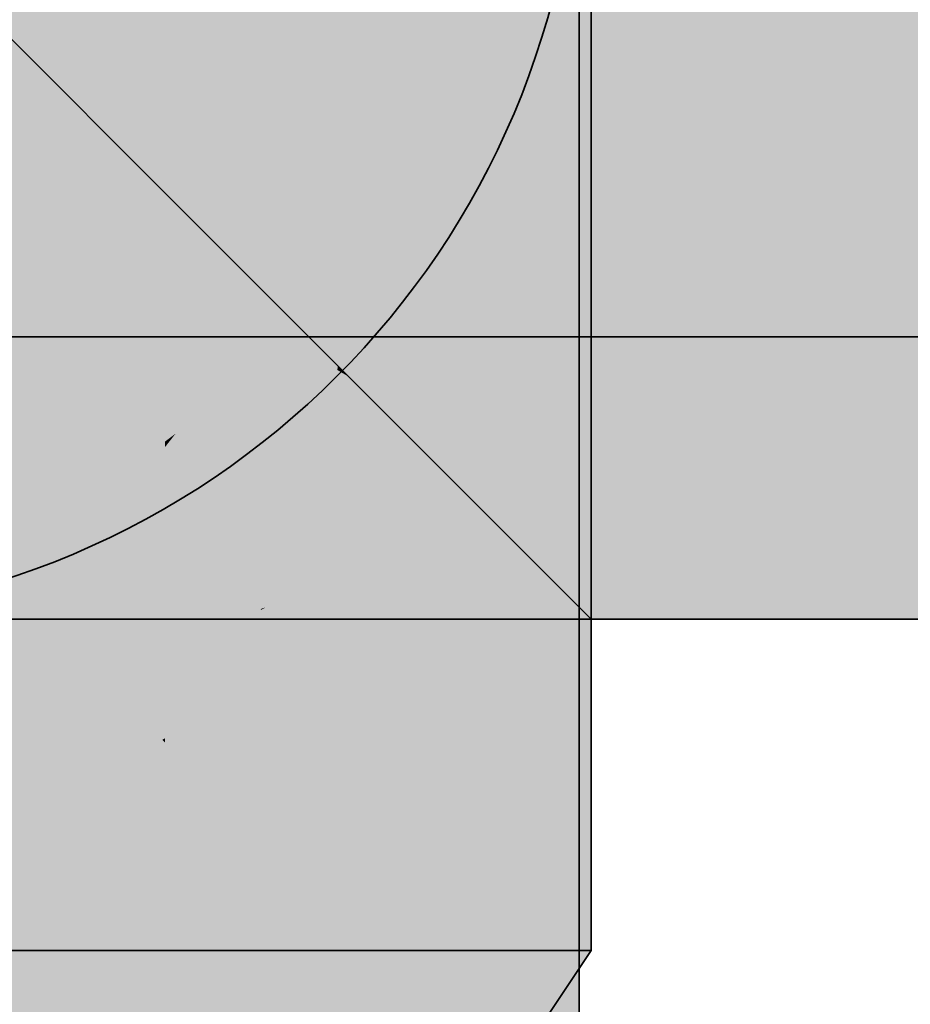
# Model space of a CAD drawing. Extents: x -459 to 541, y -543 to 550.
# Tile 92 of 577: x -395.086 to -394.14, y 252.705 to 253.751. Entities that reach past the tile are written whole.
import ezdxf

# ---------------------------------------------------------------- set-up
doc = ezdxf.new("R2010")
doc.units = 0
doc.layers.get('0').update_dxf_attribs({"lineweight": 35})
doc.layers.add('0-Shading', color=7, linetype='Continuous', lineweight=35)
doc.layers.add('H_Ruecklauf', color=5, linetype='Continuous', lineweight=35, true_color=0x0000ff)
doc.layers.add('H_Vorlauf', color=1, linetype='Continuous', lineweight=35, true_color=0xff0000)

# ---------------------------------------------------------------- blocks, each defined once
blk = doc.blocks.new('3D-Ansicht-A07ALAKR1N', base_point=(-428.9969, 201.23))
at = {"layer": '0-Shading', "color": 12, "true_color": 0xcd0000}
for points in [[(-394.5967, 254.756), (-394.7154, 254.6373), (-394.5967, 254.1426), (-394.7366, 253.4513)], [(-394.7366, 254.6162), (-394.7366, 253.4513), (-394.7154, 254.6373)], [(-394.5967, 253.2318), (-394.5967, 254.1426), (-394.7366, 253.3716), (-394.7366, 253.4513)], [(-396.3243, 253.2318), (-381.6916, 253.2318), (-396.3547, 253.3716), (-381.6916, 253.3716)], [(-394.1268, 253.2318), (-394.1268, 253.3716), (-394.5967, 253.2318), (-394.7366, 253.3716)], [(-394.7366, 253.3073), (-394.5967, 253.2318), (-394.7366, 253.3716)], [(-394.7366, 253.1958), (-394.5967, 253.1718), (-394.7366, 253.3073), (-394.5967, 253.2318)], [(-394.7366, 252.8009), (-394.5967, 252.7769), (-394.7366, 253.1958), (-394.5967, 253.1718)], [(-394.7366, 252.7619), (-394.5967, 252.7619), (-394.7366, 252.8009), (-394.5967, 252.7769)]]:
    blk.add_solid(points, dxfattribs=at)
at = {"layer": '0-Shading', "color": 12, "true_color": 0xe40000}
for points in [[(-394.9156, 252.819), (-394.9041, 252.8178), (-394.8173, 254.5354), (-394.7429, 254.6098)], [(-394.9041, 252.8178), (-394.7366, 253.4513), (-394.7429, 254.6098), (-394.7366, 254.6162)], [(-394.9188, 252.8193), (-394.9156, 252.819), (-394.9188, 254.4339), (-394.8173, 254.5354)], [(-396.3547, 253.3716), (-381.6916, 253.3716), (-396.3682, 253.5539), (-381.6916, 253.5539)], [(-394.7479, 253.383), (-394.7486, 253.392), (-394.9188, 253.5539), (-394.8439, 253.5539)], [(-394.7486, 253.392), (-394.7605, 253.5539), (-394.8439, 253.5539)], [(-394.7366, 253.3716), (-394.7605, 253.5539), (-394.7479, 253.383)], [(-394.7366, 253.3716), (-394.1268, 253.3716), (-394.7605, 253.5539), (-394.1268, 253.5539)], [(-394.8426, 252.8116), (-394.7366, 253.4513), (-394.9041, 252.8178)], [(-394.7366, 253.3716), (-394.7366, 253.4513), (-394.7479, 253.383)], [(-394.7486, 253.3787), (-394.7366, 253.3716), (-394.7479, 253.383)], [(-394.7592, 253.3145), (-394.7366, 253.3073), (-394.7486, 253.3787), (-394.7366, 253.3716)], [(-394.7782, 253.2), (-394.7366, 253.1958), (-394.7592, 253.3145), (-394.7366, 253.3073)], [(-394.8426, 252.8116), (-394.7366, 252.8009), (-394.7782, 253.2), (-394.7366, 253.1958)], [(-394.9188, 252.8193), (-394.9188, 252.7619), (-394.9156, 252.819)], [(-394.9156, 252.819), (-394.9188, 252.7619), (-394.9041, 252.8178)], [(-394.8508, 252.7619), (-394.8426, 252.8116), (-394.9188, 252.7619), (-394.9041, 252.8178)], [(-394.8508, 252.7619), (-394.7366, 252.7619), (-394.8426, 252.8116), (-394.7366, 252.8009)]]:
    blk.add_solid(points, dxfattribs=at)
at = {"layer": '0-Shading', "color": 1, "true_color": 0xf50000}
for points in [[(-394.9188, 254.4339), (-395.021, 254.3317), (-394.9188, 252.8193), (-395.1263, 252.8306)], [(-395.0413, 254.3114), (-395.1263, 252.8306), (-395.021, 254.3317)], [(-395.131, 254.0323), (-395.1263, 252.8306), (-395.0762, 254.2766), (-395.0413, 254.3114)], [(-396.3682, 253.5539), (-381.6916, 253.5539), (-396.3638, 253.7661), (-381.6916, 253.7661)], [(-395.0251, 253.7508), (-395.131, 253.7661), (-394.9188, 253.5539)], [(-395.0334, 253.7661), (-395.131, 253.7661), (-395.0251, 253.7508)], [(-394.9007, 253.7328), (-394.9113, 253.7661), (-395.0251, 253.7508), (-395.0334, 253.7661)], [(-394.7665, 253.7661), (-394.9113, 253.7661), (-394.7573, 253.712), (-394.9007, 253.7328)], [(-394.7573, 253.712), (-394.7561, 253.7661), (-394.7665, 253.7661)], [(-394.7605, 253.5539), (-394.1268, 253.5539), (-394.7561, 253.7661), (-394.1268, 253.7661)], [(-394.8439, 253.5539), (-394.9007, 253.7328), (-394.9188, 253.5539), (-395.0251, 253.7508)], [(-394.7573, 253.712), (-394.9007, 253.7328), (-394.7605, 253.5539), (-394.8439, 253.5539)], [(-395.1263, 252.8306), (-395.131, 252.7619), (-394.9188, 252.8193), (-394.9188, 252.7619)]]:
    blk.add_solid(points, dxfattribs=at)
at = {"layer": '0-Shading', "color": 14, "true_color": 0xb00000}
for points in [[(-394.5088, 254.3784), (-394.5967, 254.1426), (-394.5088, 253.1439), (-394.5645, 253.1996)], [(-394.5645, 253.1996), (-394.5967, 254.1426), (-394.5967, 253.2318)], [(-396.279, 253.1439), (-381.6916, 253.1439), (-396.3243, 253.2318), (-381.6916, 253.2318)], [(-394.1268, 253.1439), (-394.1268, 253.2318), (-394.5088, 253.1439), (-394.5967, 253.2318)], [(-394.5967, 253.1718), (-394.5632, 253.1612), (-394.5967, 253.2318), (-394.5645, 253.1996)], [(-394.5645, 253.1996), (-394.5632, 253.1612), (-394.5088, 253.1439)], [(-394.5967, 252.7769), (-394.5496, 252.7619), (-394.5967, 253.1718), (-394.5632, 253.1612)], [(-394.5632, 253.1612), (-394.5496, 252.7619), (-394.5088, 253.1439), (-394.5088, 252.7619)], [(-394.5967, 252.7619), (-394.5496, 252.7619), (-394.5967, 252.7769)]]:
    blk.add_solid(points, dxfattribs=at)
at = {"layer": '0-Shading', "color": 14, "true_color": 0x900000}
for points in [[(-394.4788, 253.1139), (-394.4788, 254.1426), (-394.5088, 253.1439), (-394.5088, 254.3784)], [(-396.222, 253.1139), (-381.6916, 253.1139), (-396.279, 253.1439), (-381.6916, 253.1439)], [(-394.1268, 253.1139), (-394.1268, 253.1439), (-394.4788, 253.1139), (-394.5088, 253.1439)], [(-394.5088, 252.7619), (-394.4788, 252.7619), (-394.5088, 253.1439), (-394.4788, 253.1139)]]:
    blk.add_solid(points, dxfattribs=at)
at = {"layer": '0-Shading', "color": 1, "true_color": 0xfa0000}
blk.add_solid([(-397.8866, 253.7039), (-371.2416, 253.7039), (-397.8692, 253.9939), (-371.2416, 253.9939)], dxfattribs=at)
at = {"layer": '0-Shading', "color": 5, "true_color": 0x0000fa}
blk.add_solid([(-397.0827, 253.7039), (-376.2416, 253.7039), (-397.0653, 253.9939), (-376.2416, 253.9939)], dxfattribs=at)
at = {"layer": '0-Shading', "color": 176, "true_color": 0x000081}
for points in [[(-394.5216, 253.7661), (-394.5216, 253.7415), (-394.4916, 253.9939), (-394.4916, 253.9738)], [(-394.5216, 253.7415), (-394.5216, 253.7289), (-394.4916, 253.9738), (-394.4916, 253.9489)]]:
    blk.add_solid(points, dxfattribs=at)
at = {"layer": '0-Shading', "color": 176, "true_color": 0x000085}
for points in [[(-394.5216, 253.7289), (-394.5216, 253.6718), (-394.4916, 253.9489), (-394.4916, 253.9286)], [(-394.5216, 253.6718), (-394.5216, 253.6198), (-394.4916, 253.9286), (-394.4916, 253.8171)], [(-394.6095, 253.5701), (-394.5216, 253.8189), (-394.6095, 253.5777), (-394.5796, 253.6837)], [(-394.5216, 253.8189), (-394.6095, 253.5701), (-394.5216, 253.8117)], [(-394.6095, 253.5701), (-394.6095, 253.5539), (-394.5216, 253.8117), (-394.5216, 253.7661)], [(-394.5216, 253.7661), (-394.6095, 253.5539), (-394.5216, 253.7467), (-394.6095, 253.5239)], [(-394.6095, 253.5239), (-394.5216, 253.7415), (-394.5216, 253.7467)], [(-394.6095, 253.5239), (-394.5216, 253.7289), (-394.5216, 253.7415)], [(-394.5796, 253.6837), (-394.5948, 253.6482), (-394.6095, 253.5777), (-394.6095, 253.6024)], [(-394.5948, 253.6482), (-394.6095, 253.6139), (-394.6095, 253.6024)]]:
    blk.add_solid(points, dxfattribs=at)
at = {"layer": '0-Shading', "color": 174, "true_color": 0x0000af}
for points in [[(-394.7076, 253.8712), (-394.7494, 253.7869), (-394.6596, 253.7332), (-394.7494, 253.6319)], [(-394.6095, 253.7897), (-394.7076, 253.8712), (-394.6596, 253.7332)], [(-394.6095, 253.436), (-394.6835, 253.3103), (-394.6595, 253.2501), (-394.7494, 253.1673)], [(-394.6095, 253.436), (-394.63, 253.4129), (-394.692, 253.2959)], [(-394.6095, 253.2962), (-394.6095, 253.436), (-394.6595, 253.2501)], [(-394.692, 253.2959), (-394.63, 253.4129), (-394.6595, 253.3796)], [(-394.692, 253.2959), (-394.6595, 253.3796), (-394.7494, 253.1984), (-394.7494, 253.2782)], [(-394.7437, 253.1795), (-394.6835, 253.3103), (-394.7494, 253.1809), (-394.7494, 253.1984)], [(-394.7494, 253.1673), (-394.7437, 253.1795), (-394.7494, 253.1809)]]:
    blk.add_solid(points, dxfattribs=at)
at = {"layer": '0-Shading', "color": 174, "true_color": 0x000092}
for points in [[(-394.5796, 253.8523), (-394.5923, 253.8258), (-394.5796, 253.8216), (-394.6095, 253.7431)], [(-394.6095, 253.7897), (-394.6095, 253.7431), (-394.5923, 253.8258)], [(-394.5948, 253.6482), (-394.5796, 253.7511), (-394.6095, 253.7431), (-394.5796, 253.8216)], [(-394.5216, 253.8189), (-394.5796, 253.7511), (-394.5796, 253.6837)], [(-394.5796, 253.7511), (-394.5948, 253.6482), (-394.5796, 253.6837)], [(-394.5948, 253.6482), (-394.6095, 253.7431), (-394.6095, 253.6139)], [(-394.601, 253.4675), (-394.526, 253.6856), (-394.5461, 253.6717), (-394.5216, 253.7289)], [(-394.5216, 253.7289), (-394.5295, 253.6507), (-394.5216, 253.6718)], [(-394.5295, 253.6507), (-394.526, 253.6856), (-394.6095, 253.436), (-394.6095, 253.4429)], [(-394.6095, 253.436), (-394.5216, 253.6198), (-394.5216, 253.6718)], [(-394.6095, 253.4429), (-394.601, 253.4675), (-394.6095, 253.5239), (-394.5461, 253.6717)]]:
    blk.add_solid(points, dxfattribs=at)
at = {"layer": '0-Shading', "color": 172, "true_color": 0x0000c7}
for points in [[(-394.9316, 253.6477), (-394.9316, 253.8416), (-395.0037, 253.8205)], [(-394.9316, 253.5559), (-394.9316, 253.6477), (-395.0774, 253.7989), (-395.0037, 253.8205)], [(-395.0774, 253.7989), (-395.1439, 253.7795), (-395.0887, 253.7213)], [(-394.9316, 253.5559), (-395.0774, 253.7989), (-395.0887, 253.7213)], [(-394.9316, 253.5559), (-395.0887, 253.7213), (-394.9452, 253.5059), (-395.1295, 253.4397)], [(-394.9452, 253.5059), (-394.9316, 253.5108), (-394.9316, 253.5559)], [(-394.9316, 253.1233), (-394.9316, 253.1571), (-395.0445, 253.1008), (-395.0179, 253.1261)], [(-395.1439, 253.0062), (-394.9316, 253.1233), (-395.0445, 253.1008)], [(-394.9316, 253.1233), (-395.1439, 253.0062), (-395.0706, 253.0277)], [(-395.0313, 253.1213), (-395.0706, 253.1072), (-395.0602, 253.0976), (-395.0868, 253.0923)], [(-394.9316, 253.1233), (-395.0706, 253.0277), (-394.9316, 253.0949), (-395.0179, 253.0431)], [(-395.0445, 253.1008), (-395.0179, 253.1261), (-395.0602, 253.0976), (-395.0313, 253.1213)], [(-394.6355, 252.8929), (-394.6095, 252.9017), (-394.7012, 253.0542), (-394.6095, 253.1139)], [(-395.0706, 253.1072), (-395.1439, 253.0809), (-395.0868, 253.0923)], [(-395.1439, 253.0291), (-395.1439, 253.0062), (-395.0602, 253.0976), (-395.0445, 253.1008)], [(-395.1439, 253.04), (-395.1439, 253.0291), (-395.0868, 253.0923), (-395.0602, 253.0976)], [(-395.0179, 253.0431), (-394.9316, 253.0684), (-394.9316, 253.0949)], [(-394.7012, 253.0542), (-394.7494, 253.0228), (-394.6816, 253.006), (-394.7494, 252.8545)], [(-394.7494, 252.8545), (-394.6355, 252.8929), (-394.6816, 253.006)]]:
    blk.add_solid(points, dxfattribs=at)
at = {"layer": '0-Shading', "color": 172, "true_color": 0x0000bd}
for points in [[(-394.9189, 253.6107), (-394.8698, 253.8231), (-394.9316, 253.6477), (-394.9316, 253.8416)], [(-394.9144, 253.5976), (-394.8698, 253.8231), (-394.9189, 253.6107)], [(-394.8698, 253.8231), (-394.9144, 253.5976), (-394.8522, 253.631), (-394.9007, 253.5576)], [(-394.8698, 253.8231), (-394.8522, 253.631), (-394.8522, 253.8178)], [(-394.8522, 253.631), (-394.7494, 253.7869), (-394.8522, 253.8178)], [(-394.8123, 253.59), (-394.7494, 253.7869), (-394.8522, 253.5635), (-394.8522, 253.631)], [(-394.7494, 253.7869), (-394.755, 253.7693), (-394.7494, 253.6319), (-394.755, 253.6281)], [(-394.755, 253.7693), (-394.8123, 253.59), (-394.755, 253.6281)], [(-394.9316, 253.5559), (-394.9189, 253.6107), (-394.9316, 253.6477)], [(-394.8522, 253.5635), (-394.8522, 253.631), (-394.8933, 253.5362), (-394.9007, 253.5576)], [(-394.9316, 253.5559), (-394.9316, 253.5108), (-394.9189, 253.6107), (-394.9144, 253.5976)], [(-394.9144, 253.5976), (-394.9316, 253.5108), (-394.9007, 253.5576)], [(-394.9007, 253.5576), (-394.9316, 253.5108), (-394.8933, 253.5362)], [(-394.6095, 253.2962), (-394.6595, 253.2501), (-394.6485, 253.1288), (-394.6962, 253.147)], [(-394.6095, 253.1139), (-394.6095, 253.2962), (-394.6485, 253.1288)], [(-394.8253, 253.2137), (-394.9069, 253.1022), (-394.7494, 253.2782), (-394.8294, 253.125)], [(-394.8294, 253.125), (-394.8249, 253.1263), (-394.7494, 253.2782)], [(-394.8253, 253.2137), (-394.7494, 253.2782), (-394.8052, 253.241)], [(-394.7494, 253.2782), (-394.8249, 253.1263), (-394.7494, 253.1984)], [(-394.6595, 253.2501), (-394.7494, 253.1673), (-394.6962, 253.147)], [(-394.8249, 253.228), (-394.86, 253.1841), (-394.8052, 253.241), (-394.8253, 253.2137)], [(-394.8661, 253.2006), (-394.9316, 253.1233), (-394.8249, 253.228), (-394.86, 253.1841)], [(-394.9316, 253.0949), (-394.9069, 253.1022), (-394.86, 253.1841), (-394.8253, 253.2137)], [(-394.9316, 253.1571), (-394.9316, 253.1233), (-394.8661, 253.2006)], [(-394.7494, 253.1809), (-394.7494, 253.1984), (-394.7583, 253.1898)], [(-394.86, 253.1841), (-394.9316, 253.1233), (-394.9316, 253.0949)], [(-394.7494, 253.1673), (-394.7494, 253.1809), (-394.7865, 253.1629), (-394.7583, 253.1898)], [(-394.7865, 253.1629), (-394.8249, 253.1263), (-394.7755, 253.1531)], [(-394.7494, 253.1673), (-394.7865, 253.1629), (-394.7755, 253.1531)], [(-394.6962, 253.147), (-394.7494, 253.1673), (-394.7218, 253.0752), (-394.7494, 253.1034)], [(-394.7012, 253.0542), (-394.6962, 253.147), (-394.7218, 253.0752)], [(-394.7012, 253.0542), (-394.6595, 253.0813), (-394.6962, 253.147), (-394.6485, 253.1288)], [(-394.9069, 253.1022), (-394.9316, 253.0684), (-394.8294, 253.125), (-394.8302, 253.1234)], [(-394.8302, 253.1234), (-394.8249, 253.1263), (-394.8294, 253.125)], [(-394.6595, 253.0813), (-394.6095, 253.1139), (-394.6485, 253.1288)], [(-394.9316, 253.0684), (-394.9069, 253.1022), (-394.9316, 253.0949)], [(-394.7309, 253.0845), (-394.7494, 253.1034), (-394.7494, 253.0492)], [(-394.7012, 253.0542), (-394.7309, 253.0845), (-394.7494, 253.0228), (-394.7494, 253.0492)]]:
    blk.add_solid(points, dxfattribs=at)
at = {"layer": '0-Shading', "color": 176, "true_color": 0x000089}
for points in [[(-394.5216, 253.4462), (-394.4916, 253.6073), (-394.5216, 253.6198), (-394.4916, 253.8171)], [(-394.6735, 253.5214), (-394.6095, 253.6024), (-394.6596, 253.5508), (-394.6095, 253.6139)], [(-394.6486, 253.5331), (-394.6095, 253.6024), (-394.6836, 253.5), (-394.6735, 253.5214)], [(-394.6486, 253.5331), (-394.6174, 253.5626), (-394.6095, 253.6024), (-394.6095, 253.5777)], [(-394.6174, 253.5626), (-394.6095, 253.5701), (-394.6095, 253.5777)], [(-394.6486, 253.5331), (-394.701, 253.4402), (-394.6174, 253.5626), (-394.625, 253.5481)], [(-394.6695, 253.4757), (-394.6095, 253.5539), (-394.6095, 253.5701)], [(-394.6321, 253.5346), (-394.6095, 253.5701), (-394.625, 253.5481)], [(-394.625, 253.5481), (-394.6095, 253.5701), (-394.6174, 253.5626)], [(-394.6095, 253.5239), (-394.6095, 253.5539), (-394.7494, 253.3479), (-394.7494, 253.3545)], [(-394.6095, 253.5539), (-394.7494, 253.3584), (-394.7494, 253.3545)], [(-394.7494, 253.3682), (-394.6095, 253.5539), (-394.7049, 253.4296)], [(-394.6095, 253.5539), (-394.7494, 253.3682), (-394.7494, 253.3584)], [(-394.7105, 253.4746), (-394.6735, 253.5214), (-394.6821, 253.5225), (-394.6596, 253.5508)], [(-394.713, 253.4191), (-394.625, 253.5481), (-394.701, 253.4402)], [(-394.713, 253.4191), (-394.6695, 253.4757), (-394.625, 253.5481), (-394.6321, 253.5346)], [(-394.7338, 253.3938), (-394.701, 253.4402), (-394.6836, 253.5), (-394.6486, 253.5331)], [(-394.6821, 253.5225), (-394.7494, 253.4378), (-394.7105, 253.4746)], [(-394.6735, 253.5214), (-394.7105, 253.4746), (-394.6836, 253.5)], [(-394.7105, 253.4746), (-394.7494, 253.3716), (-394.6836, 253.5), (-394.7338, 253.3938)], [(-394.7494, 253.3716), (-394.7105, 253.4746), (-394.7494, 253.409)], [(-394.7105, 253.4746), (-394.7494, 253.4378), (-394.7494, 253.409)], [(-394.713, 253.4191), (-394.701, 253.4402), (-394.736, 253.3891), (-394.7338, 253.3938)], [(-394.7494, 253.3716), (-394.7494, 253.3682), (-394.7049, 253.4296)], [(-394.7338, 253.3938), (-394.7494, 253.3716), (-394.736, 253.3891)]]:
    blk.add_solid(points, dxfattribs=at)
at = {"layer": '0-Shading', "color": 174, "true_color": 0x00009d}
for points in [[(-394.6095, 253.7897), (-394.6596, 253.7332), (-394.6095, 253.7431), (-394.6596, 253.7033)], [(-394.6095, 253.7431), (-394.6596, 253.5909), (-394.6095, 253.6139), (-394.6596, 253.5508)], [(-394.6095, 253.7431), (-394.6596, 253.7033), (-394.6596, 253.5909)], [(-394.6596, 253.7332), (-394.7494, 253.6319), (-394.6596, 253.7033)], [(-394.6596, 253.7033), (-394.7494, 253.6319), (-394.6821, 253.5225), (-394.7494, 253.4378)], [(-394.6596, 253.7033), (-394.6821, 253.5225), (-394.6596, 253.5909)], [(-394.5216, 253.6198), (-394.6095, 253.436), (-394.5461, 253.4043), (-394.6095, 253.2962)], [(-394.5216, 253.6198), (-394.5461, 253.4043), (-394.5345, 253.4377)], [(-394.5355, 253.4225), (-394.5216, 253.4462), (-394.5216, 253.6198)], [(-394.6596, 253.5909), (-394.6821, 253.5225), (-394.6596, 253.5508)], [(-394.7494, 253.2909), (-394.6095, 253.5239), (-394.692, 253.3905)], [(-394.7494, 253.2909), (-394.7494, 253.2782), (-394.6095, 253.5239), (-394.6569, 253.3871)], [(-394.7494, 253.3479), (-394.7494, 253.309), (-394.6095, 253.5239)], [(-394.692, 253.3905), (-394.6095, 253.5239), (-394.6586, 253.4485)], [(-394.6569, 253.3871), (-394.6095, 253.4429), (-394.6095, 253.5239)], [(-394.7494, 253.2977), (-394.692, 253.3905), (-394.7494, 253.309), (-394.6586, 253.4485)], [(-394.63, 253.4129), (-394.6095, 253.4429), (-394.6595, 253.3796), (-394.6569, 253.3871)], [(-394.6095, 253.436), (-394.6095, 253.4429), (-394.63, 253.4129)], [(-394.5461, 253.4043), (-394.5355, 253.4225), (-394.5345, 253.4377)], [(-394.7494, 253.2977), (-394.7494, 253.2909), (-394.692, 253.3905)], [(-394.6569, 253.3871), (-394.7494, 253.2782), (-394.6595, 253.3796)]]:
    blk.add_solid(points, dxfattribs=at)
at = {"layer": '0-Shading', "color": 5, "true_color": 0x0000f5}
blk.add_solid([(-395.5644, 253.5539), (-386.6916, 253.5539), (-395.56, 253.7661), (-386.6916, 253.7661)], dxfattribs=at)
at = {"layer": '0-Shading', "color": 12, "true_color": 0xd90000}
blk.add_solid([(-397.8576, 253.4916), (-371.2416, 253.4916), (-397.8866, 253.7039), (-371.2416, 253.7039)], dxfattribs=at)
at = {"layer": '0-Shading', "color": 172, "true_color": 0x0000d9}
for points in [[(-397.0827, 253.7039), (-397.073, 253.6323), (-376.2416, 253.7039), (-376.2416, 253.6323)], [(-397.073, 253.6323), (-397.0538, 253.4916), (-376.2416, 253.6323), (-376.2416, 253.4916)]]:
    blk.add_solid(points, dxfattribs=at)
at = {"layer": '0-Shading', "color": 174, "true_color": 0x0000a6}
for points in [[(-394.755, 253.6281), (-394.8908, 253.4209), (-394.7706, 253.6002)], [(-394.755, 253.6281), (-394.8123, 253.59), (-394.8908, 253.4209), (-394.8807, 253.4581)], [(-394.8741, 253.4149), (-394.7494, 253.4378), (-394.7706, 253.6002), (-394.7494, 253.6319)], [(-394.7494, 253.6319), (-394.755, 253.6281), (-394.7706, 253.6002)], [(-394.8933, 253.4114), (-394.8741, 253.4149), (-394.8908, 253.4209), (-394.7706, 253.6002)], [(-394.8123, 253.59), (-394.8522, 253.5635), (-394.8807, 253.4581)], [(-394.8807, 253.4581), (-394.8522, 253.5635), (-394.8933, 253.4338), (-394.8933, 253.5362)], [(-394.8933, 253.5362), (-394.9316, 253.5108), (-394.8933, 253.4338), (-394.9316, 253.3599)], [(-394.8807, 253.4581), (-394.9316, 253.3599), (-394.8908, 253.4209)], [(-394.5355, 253.4225), (-394.5601, 253.1735), (-394.5216, 253.4462), (-394.5355, 253.2032)], [(-394.5355, 253.2032), (-394.5216, 253.22), (-394.5216, 253.4462)], [(-394.8933, 253.3311), (-394.7494, 253.4378), (-394.8933, 253.3805), (-394.8741, 253.4149)], [(-394.8908, 253.4209), (-394.9316, 253.3599), (-394.9205, 253.311), (-394.9316, 253.3027)], [(-394.8741, 253.4149), (-394.8933, 253.4114), (-394.8933, 253.3805)], [(-394.5355, 253.4225), (-394.5461, 253.4043), (-394.5601, 253.1735), (-394.6095, 253.1139)], [(-394.8933, 253.4114), (-394.9205, 253.311), (-394.8933, 253.3311)], [(-394.5461, 253.4043), (-394.6095, 253.2962), (-394.6095, 253.1139)], [(-394.8464, 253.2578), (-394.7883, 253.2884), (-394.8052, 253.3065), (-394.7494, 253.3479)], [(-394.7883, 253.2884), (-394.7494, 253.309), (-394.7494, 253.3479)], [(-394.7494, 253.309), (-394.8661, 253.2006), (-394.7494, 253.2977), (-394.8249, 253.228)], [(-394.8144, 253.2486), (-394.7494, 253.309), (-394.8055, 253.2622)], [(-394.8055, 253.2622), (-394.7494, 253.309), (-394.7883, 253.2884)], [(-394.8249, 253.2919), (-394.8642, 253.2484), (-394.8052, 253.3065), (-394.8464, 253.2578)], [(-394.7883, 253.2884), (-394.888, 253.2086), (-394.8055, 253.2622), (-394.9316, 253.1571)], [(-394.8249, 253.2919), (-394.8661, 253.2614), (-394.8642, 253.2484), (-394.8921, 253.2336)], [(-394.888, 253.2086), (-394.7883, 253.2884), (-394.8464, 253.2578)], [(-394.7494, 253.2977), (-394.8249, 253.228), (-394.7494, 253.2909), (-394.8052, 253.241)], [(-394.8052, 253.241), (-394.7494, 253.2782), (-394.7494, 253.2909)], [(-394.8661, 253.2006), (-394.8144, 253.2486), (-394.9316, 253.1571), (-394.8055, 253.2622)], [(-394.8661, 253.2614), (-394.9316, 253.2128), (-394.8921, 253.2336)], [(-394.8642, 253.2484), (-394.9316, 253.1737), (-394.8464, 253.2578), (-394.888, 253.2086)], [(-394.8642, 253.2484), (-394.8921, 253.2336), (-394.9316, 253.1737), (-394.9316, 253.1916)], [(-394.8921, 253.2336), (-394.9316, 253.2128), (-394.9316, 253.1916)], [(-394.888, 253.2086), (-394.9316, 253.1737), (-394.9316, 253.1571)]]:
    blk.add_solid(points, dxfattribs=at)
at = {"layer": '0-Shading', "color": 174, "true_color": 0x00008c}
for points in [[(-394.4916, 253.6073), (-394.5056, 253.532), (-394.4916, 253.5434), (-394.5077, 253.4912)], [(-394.4916, 253.5434), (-394.5077, 253.4912), (-394.5156, 253.2429), (-394.5216, 253.22)], [(-394.4916, 253.5434), (-394.5156, 253.2429), (-394.4916, 253.4368), (-394.5056, 253.2806)], [(-394.5056, 253.532), (-394.5216, 253.4462), (-394.5077, 253.4912)], [(-394.5077, 253.4912), (-394.5216, 253.4462), (-394.5216, 253.22)], [(-394.7494, 253.409), (-394.7494, 253.4378), (-394.8999, 253.3212), (-394.8933, 253.3311)], [(-394.5056, 253.2806), (-394.4916, 253.3339), (-394.4916, 253.4368)], [(-394.9316, 253.2318), (-394.7494, 253.409), (-394.9316, 253.2734), (-394.8999, 253.3212)], [(-394.7494, 253.409), (-394.9316, 253.2318), (-394.8643, 253.2835)], [(-394.8643, 253.2835), (-394.7494, 253.3716), (-394.7494, 253.409)], [(-394.9316, 253.2318), (-394.9316, 253.2157), (-394.7494, 253.3716), (-394.7494, 253.3682)], [(-394.7494, 253.3682), (-394.9316, 253.2157), (-394.8661, 253.2614), (-394.9316, 253.2128)], [(-394.7494, 253.3682), (-394.8661, 253.2614), (-394.7494, 253.3584)], [(-394.7494, 253.3584), (-394.8661, 253.2614), (-394.7494, 253.3545), (-394.8249, 253.2919)], [(-394.8249, 253.2919), (-394.7494, 253.3479), (-394.7494, 253.3545)], [(-394.8933, 253.3311), (-394.9205, 253.311), (-394.8999, 253.3212), (-394.9231, 253.3077)], [(-394.8999, 253.3212), (-394.9231, 253.3077), (-394.9316, 253.2734), (-394.9316, 253.2969)], [(-394.9205, 253.311), (-394.9316, 253.3027), (-394.9231, 253.3077)], [(-394.9231, 253.3077), (-394.9316, 253.3027), (-394.9316, 253.2969)]]:
    blk.add_solid(points, dxfattribs=at)
at = {"layer": '0-Shading', "color": 172, "true_color": 0x0000e4}
for points in [[(-395.5644, 253.5539), (-395.5546, 253.4219), (-386.6916, 253.5539), (-386.6916, 253.4219)], [(-395.5546, 253.4219), (-395.5509, 253.3716), (-386.6916, 253.4219), (-386.6916, 253.3716)], [(-394.7494, 252.6739), (-394.7494, 252.8545), (-394.7917, 252.8461)], [(-394.9316, 252.8183), (-394.9316, 252.6739), (-394.7917, 252.8461), (-394.7494, 252.6739)]]:
    blk.add_solid(points, dxfattribs=at)
at = {"layer": '0-Shading', "color": 174, "true_color": 0x0000ac}
for points in [[(-394.9316, 253.5108), (-394.9452, 253.5059), (-394.9316, 253.3599), (-395.0099, 253.3875)], [(-395.0099, 253.3875), (-394.9452, 253.5059), (-395.1331, 253.4308), (-395.1295, 253.4397)], [(-395.0909, 253.239), (-395.0099, 253.3875), (-395.1439, 253.4042), (-395.1331, 253.4308)], [(-394.9316, 253.3599), (-395.0099, 253.3875), (-394.9823, 253.2825), (-395.0909, 253.239)], [(-394.9823, 253.2825), (-394.9316, 253.3027), (-394.9316, 253.3599)], [(-394.5216, 253.1224), (-394.5216, 253.22), (-394.5431, 253.1203), (-394.5355, 253.2032)], [(-395.0706, 253.1072), (-394.9316, 253.2128), (-395.1439, 253.0809), (-395.1247, 253.0957)], [(-394.9698, 253.1975), (-395.1176, 253.1012), (-394.9316, 253.2128), (-395.1247, 253.0957)], [(-394.9316, 253.2128), (-395.0706, 253.1072), (-394.9999, 253.1501)], [(-394.9316, 253.1916), (-394.9316, 253.2128), (-394.9999, 253.1501)], [(-394.9698, 253.1975), (-395.0706, 253.1572), (-395.1439, 253.0841), (-395.1439, 253.1021)], [(-394.5355, 253.2032), (-394.5601, 253.1735), (-394.5431, 253.1203), (-394.5666, 253.118)], [(-394.9316, 253.1737), (-394.9316, 253.1916), (-395.0313, 253.1213), (-394.9999, 253.1501)], [(-394.9316, 253.1737), (-395.0313, 253.1213), (-395.0179, 253.1261)], [(-395.0179, 253.1261), (-394.9316, 253.1571), (-394.9316, 253.1737)], [(-394.5601, 253.1735), (-394.6095, 253.1139), (-394.5666, 253.118)], [(-395.0706, 253.1572), (-395.1439, 253.1279), (-395.1439, 253.1021)], [(-394.9999, 253.1501), (-395.0706, 253.1072), (-395.0313, 253.1213)], [(-394.5495, 252.9392), (-394.5216, 253.1224), (-394.5601, 252.9325), (-394.5431, 253.1203)], [(-394.5495, 252.9392), (-394.5216, 252.9566), (-394.5216, 253.1224)], [(-394.5719, 253.0732), (-394.5666, 253.118), (-394.6095, 252.9017), (-394.6095, 253.1139)], [(-394.5431, 253.1203), (-394.5666, 253.118), (-394.5601, 252.9325), (-394.5906, 252.9135)], [(-394.5906, 252.9135), (-394.5719, 253.0732), (-394.6095, 252.9017)]]:
    blk.add_solid(points, dxfattribs=at)
at = {"layer": '0-Shading', "color": 14, "true_color": 0xa00000}
blk.add_solid([(-397.7901, 253.4139), (-371.2416, 253.4139), (-397.8576, 253.4916), (-371.2416, 253.4916)], dxfattribs=at)
at = {"layer": '0-Shading', "color": 174, "true_color": 0x0000a0}
blk.add_solid([(-396.9863, 253.4139), (-376.2416, 253.4139), (-397.0538, 253.4916), (-376.2416, 253.4916)], dxfattribs=at)
at = {"layer": '0-Shading', "color": 172, "true_color": 0x0000cd}
blk.add_solid([(-395.5205, 253.2318), (-386.6916, 253.2318), (-395.5509, 253.3716), (-386.6916, 253.3716)], dxfattribs=at)
at = {"layer": '0-Shading', "color": 174, "true_color": 0x00008f}
for points in [[(-394.4916, 253.3339), (-394.5091, 253.2106), (-394.4916, 253.0155), (-394.5216, 252.9566)], [(-394.5091, 253.2106), (-394.4916, 253.3339), (-394.5056, 253.2806)], [(-394.5156, 253.2429), (-394.5216, 253.1224), (-394.5056, 253.2806), (-394.5091, 253.2106)], [(-394.5216, 253.22), (-394.5216, 253.1224), (-394.5156, 253.2429)], [(-394.5091, 253.2106), (-394.5216, 253.1224), (-394.5216, 252.9566)]]:
    blk.add_solid(points, dxfattribs=at)
at = {"layer": '0-Shading', "color": 174, "true_color": 0x00008e}
for points in [[(-394.9316, 253.3027), (-395.1439, 253.1621), (-395.0855, 253.168), (-395.1439, 253.1439)], [(-395.1439, 253.1621), (-394.9316, 253.3027), (-394.9823, 253.2825)], [(-394.9316, 253.3027), (-395.0855, 253.168), (-394.9316, 253.2969)], [(-394.9316, 253.2969), (-395.0855, 253.168), (-394.9316, 253.2734), (-395.0037, 253.2019)], [(-394.9823, 253.2825), (-395.0909, 253.239), (-395.1439, 253.1621), (-395.1439, 253.1967)], [(-395.0037, 253.2019), (-394.9316, 253.2318), (-394.9316, 253.2734)], [(-394.9316, 253.2246), (-394.9316, 253.2318), (-395.0514, 253.1752), (-394.9698, 253.216)], [(-395.0514, 253.1752), (-394.9698, 253.216), (-395.0989, 253.1591), (-395.0706, 253.1742)], [(-394.9698, 253.1975), (-394.9316, 253.2157), (-395.0706, 253.1572), (-395.0563, 253.1641)], [(-395.0563, 253.1641), (-394.9316, 253.2157), (-394.992, 253.1953)], [(-394.9316, 253.2246), (-395.0514, 253.1752), (-394.992, 253.1953)], [(-394.9316, 253.2157), (-394.9316, 253.2246), (-394.992, 253.1953)], [(-394.9698, 253.1975), (-394.9316, 253.2128), (-394.9316, 253.2157)], [(-395.1439, 253.1279), (-395.0563, 253.1641), (-395.0514, 253.1752), (-394.992, 253.1953)], [(-395.1439, 253.1279), (-395.0514, 253.1752), (-395.1439, 253.129)], [(-395.1439, 253.129), (-395.0514, 253.1752), (-395.1439, 253.1351), (-395.0989, 253.1591)], [(-395.0706, 253.1742), (-395.1439, 253.1439), (-395.0989, 253.1591)], [(-395.0563, 253.1641), (-395.1439, 253.1279), (-395.0706, 253.1572)]]:
    blk.add_solid(points, dxfattribs=at)
at = {"layer": '0-Shading', "color": 174, "true_color": 0x0000b0}
for points in [[(-395.4752, 253.1439), (-386.6916, 253.1439), (-395.5205, 253.2318), (-386.6916, 253.2318)], [(-394.5632, 252.6739), (-394.5216, 252.6739), (-394.5495, 252.9392), (-394.5216, 252.9566)], [(-394.5589, 252.7564), (-394.5495, 252.9392), (-394.5992, 252.8485), (-394.5906, 252.9135)], [(-394.5906, 252.9135), (-394.6095, 252.9017), (-394.5992, 252.8485), (-394.6095, 252.8722)], [(-394.6095, 252.8722), (-394.6095, 252.6739), (-394.5589, 252.7564), (-394.5632, 252.6739)]]:
    blk.add_solid(points, dxfattribs=at)
at = {"layer": '0-Shading', "color": 172, "true_color": 0x0000d0}
for points in [[(-394.7715, 253.1454), (-394.7494, 253.1673), (-394.7755, 253.1531)], [(-394.7494, 253.1673), (-394.7715, 253.1454), (-394.7494, 253.1034)], [(-394.8249, 253.1263), (-394.9316, 252.9874), (-394.7755, 253.1531), (-394.7715, 253.1454)], [(-394.9008, 252.9689), (-394.7535, 253.0457), (-394.9316, 252.9874), (-394.7715, 253.1454)], [(-394.7494, 253.1034), (-394.7715, 253.1454), (-394.7494, 253.0492), (-394.7535, 253.0457)], [(-394.8302, 253.1234), (-394.9316, 253.0684), (-394.8546, 253.0876), (-394.9316, 252.9874)], [(-394.8249, 253.1263), (-394.8302, 253.1234), (-394.8546, 253.0876)], [(-394.7535, 253.0457), (-394.7494, 253.0228), (-394.7494, 253.0492)], [(-394.8052, 253.0013), (-394.7535, 253.0457), (-394.8957, 252.9666), (-394.9008, 252.9689)], [(-394.7494, 253.0228), (-394.7535, 253.0457), (-394.8052, 253.0013)], [(-394.9008, 252.9689), (-394.9316, 252.9874), (-394.9316, 252.9827)], [(-394.9316, 252.9827), (-394.9316, 252.9529), (-394.9159, 252.9757)], [(-394.9316, 252.9529), (-394.9008, 252.9689), (-394.9159, 252.9757)], [(-394.9008, 252.9689), (-394.9316, 252.9529), (-394.8957, 252.9666)]]:
    blk.add_solid(points, dxfattribs=at)
at = {"layer": '0-Shading', "color": 174, "true_color": 0x000090}
for points in [[(-395.4181, 253.1139), (-386.6916, 253.1139), (-395.4752, 253.1439), (-386.6916, 253.1439)], [(-394.5216, 252.6739), (-394.4916, 252.6739), (-394.5216, 252.9566), (-394.4916, 253.0155)]]:
    blk.add_solid(points, dxfattribs=at)
at = {"layer": '0-Shading', "color": 172, "true_color": 0x0000dd}
for points in [[(-395.0179, 252.935), (-394.9316, 253.0684), (-395.1439, 252.9089), (-395.0595, 252.9987)], [(-395.0595, 252.9987), (-394.9316, 253.0684), (-395.0179, 253.0431)], [(-394.9316, 253.0684), (-395.0179, 252.935), (-394.9316, 252.9874)], [(-395.0706, 253.0277), (-395.1439, 252.9529), (-395.0179, 253.0431), (-395.0595, 252.9987)], [(-395.1439, 253.0062), (-395.1439, 252.9529), (-395.0706, 253.0277)], [(-394.7494, 253.0228), (-394.8052, 253.0013), (-394.7836, 252.9446)], [(-394.7494, 253.0228), (-394.7836, 252.9446), (-394.7494, 252.8545)], [(-395.0595, 252.9987), (-395.1439, 252.9529), (-395.1439, 252.9089)], [(-394.8052, 253.0013), (-394.8957, 252.9666), (-394.8588, 252.9238)], [(-394.7836, 252.9446), (-394.8052, 253.0013), (-394.815, 252.8731), (-394.8588, 252.9238)], [(-394.9345, 252.9857), (-395.0179, 252.935), (-394.9316, 252.9827), (-394.9316, 252.9529)], [(-394.9316, 252.9874), (-394.9345, 252.9857), (-394.9316, 252.9827)], [(-394.8957, 252.9666), (-394.9316, 252.9529), (-394.8588, 252.9238), (-394.9316, 252.8183)], [(-394.7494, 252.8545), (-394.7836, 252.9446), (-394.7917, 252.8461), (-394.815, 252.8731)], [(-394.8588, 252.9238), (-394.9316, 252.8183), (-394.7917, 252.8461)]]:
    blk.add_solid(points, dxfattribs=at)
at = {"layer": '0-Shading', "color": 5, "true_color": 0x0000ec}
for points in [[(-395.1439, 252.7955), (-394.9316, 252.8183), (-395.0179, 252.935), (-394.9316, 252.9529)], [(-395.1439, 252.9089), (-395.1439, 252.7955), (-395.0179, 252.935)]]:
    blk.add_solid(points, dxfattribs=at)
at = {"layer": '0-Shading', "color": 172, "true_color": 0x0000cc}
for points in [[(-394.6355, 252.8929), (-394.6346, 252.8858), (-394.6095, 252.9017), (-394.6095, 252.8722)], [(-394.7494, 252.8545), (-394.7494, 252.6739), (-394.6355, 252.8929), (-394.6095, 252.6739)], [(-394.6346, 252.8858), (-394.6095, 252.6739), (-394.6095, 252.8722)]]:
    blk.add_solid(points, dxfattribs=at)
at = {"layer": '0-Shading', "color": 5, "true_color": 0x0000f4}
blk.add_solid([(-395.1439, 252.6739), (-394.9316, 252.6739), (-395.1439, 252.7955), (-394.9316, 252.8183)], dxfattribs=at)
at = {"layer": '0-Shading', "color": 12, "true_color": 0xe10000}
blk.add_solid([(-395.0435, 252.3886), (-394.9188, 252.7619), (-395.1732, 252.5183), (-395.131, 252.7619)], dxfattribs=at)
at = {"layer": '0-Shading', "color": 12, "true_color": 0xd30000}
for points in [[(-394.9458, 252.3563), (-394.9188, 252.7619), (-395.0435, 252.3886)], [(-394.9188, 252.7619), (-394.9458, 252.3563), (-394.8283, 252.5677), (-394.9306, 252.3512)], [(-394.9188, 252.7619), (-394.8283, 252.5677), (-394.8508, 252.7619)], [(-394.8283, 252.5677), (-394.7366, 252.7619), (-394.8508, 252.7619)]]:
    blk.add_solid(points, dxfattribs=at)
at = {"layer": '0-Shading', "color": 12, "true_color": 0xc00000}
blk.add_solid([(-394.7928, 252.4231), (-394.5967, 252.7619), (-394.8283, 252.5677), (-394.7366, 252.7619)], dxfattribs=at)
at = {"layer": '0-Shading', "color": 14, "true_color": 0xa80000}
for points in [[(-394.7928, 252.4231), (-394.754, 252.3819), (-394.5496, 252.7619), (-394.5174, 252.7486)], [(-394.7928, 252.4231), (-394.5496, 252.7619), (-394.5967, 252.7619)], [(-394.5174, 252.7486), (-394.5088, 252.7619), (-394.5496, 252.7619)]]:
    blk.add_solid(points, dxfattribs=at)
at = {"layer": '0-Shading', "color": 14, "true_color": 0x8d0000}
for points in [[(-394.5075, 252.7189), (-394.4788, 252.7619), (-394.5174, 252.7486), (-394.5088, 252.7619)], [(-394.754, 252.3819), (-394.7052, 252.4231), (-394.5174, 252.7486), (-394.5075, 252.7189)]]:
    blk.add_solid(points, dxfattribs=at)
blk = doc.blocks.new('Geometrie-A07ALCC01N', base_point=(-415.775, 203.3939))
at = {"layer": 'H_Ruecklauf', "lineweight": -2}
for p, q in [((-394.4916, 253.6073), (-394.4916, 253.8171)), ((-394.4916, 253.3339), (-394.4916, 253.6073)), ((-408.9816, 253.4139), (-376.2416, 253.4139)), ((-394.4916, 253.0155), (-394.4916, 253.3339)), ((-404.5316, 253.1139), (-386.6916, 253.1139)), ((-394.4916, 252.6739), (-394.4916, 253.0155))]:
    blk.add_line(p, q, dxfattribs=at)
blk.add_circle((-395.3716, 253.9939), 0.88, dxfattribs=at)
blk.add_circle((-395.3716, 253.9939), 0.88, dxfattribs=at)
blk.add_circle((-395.3716, 253.9939), 0.88, dxfattribs=at)
blk = doc.blocks.new('Geometrie-A07ALCC21N', base_point=(-415.775, 203.3739))
at = {"layer": 'H_Vorlauf', "lineweight": -2}
for p, q in [((-394.4788, 252.7619), (-394.4788, 255.2259)), ((-394.9188, 253.5539), (-395.131, 253.7661)), ((-395.131, 253.7661), (-394.9188, 253.5539)), ((-394.7366, 253.3717), (-394.9188, 253.5539)), ((-394.9188, 253.5539), (-394.7366, 253.3717)), ((-410.9816, 253.4139), (-371.2416, 253.4139)), ((-394.5967, 253.2318), (-394.7366, 253.3717)), ((-394.7366, 253.3717), (-394.5967, 253.2318)), ((-394.5088, 253.1439), (-394.5967, 253.2318)), ((-394.5967, 253.2318), (-394.5088, 253.1439)), ((-394.4788, 253.1139), (-394.5088, 253.1439)), ((-394.5088, 253.1439), (-394.4788, 253.1139)), ((-406.5316, 253.1139), (-381.6916, 253.1139)), ((-394.1268, 253.1139), (-394.4788, 253.1139)), ((-396.2388, 252.7619), (-394.4788, 252.7619)), ((-394.9943, 252.7619), (-395.7233, 252.7619)), ((-394.4788, 252.7619), (-394.9943, 252.7619)), ((-394.4788, 252.7619), (-394.7788, 252.3129))]:
    blk.add_line(p, q, dxfattribs=at)

msp = doc.modelspace()

# ---------------------------------------------------------------- block references
msp.add_blockref('3D-Ansicht-A07ALAKR1N', (-428.9969, 201.23))
at = {"linetype": 'Continuous', "ltscale": 0.35}
for name, p in [('Geometrie-A07ALCC21N', (-415.775, 203.3739)), ('Geometrie-A07ALCC01N', (-415.775, 203.3939))]:
    msp.add_blockref(name, p, dxfattribs=at)

doc.saveas('drawing.dxf')
